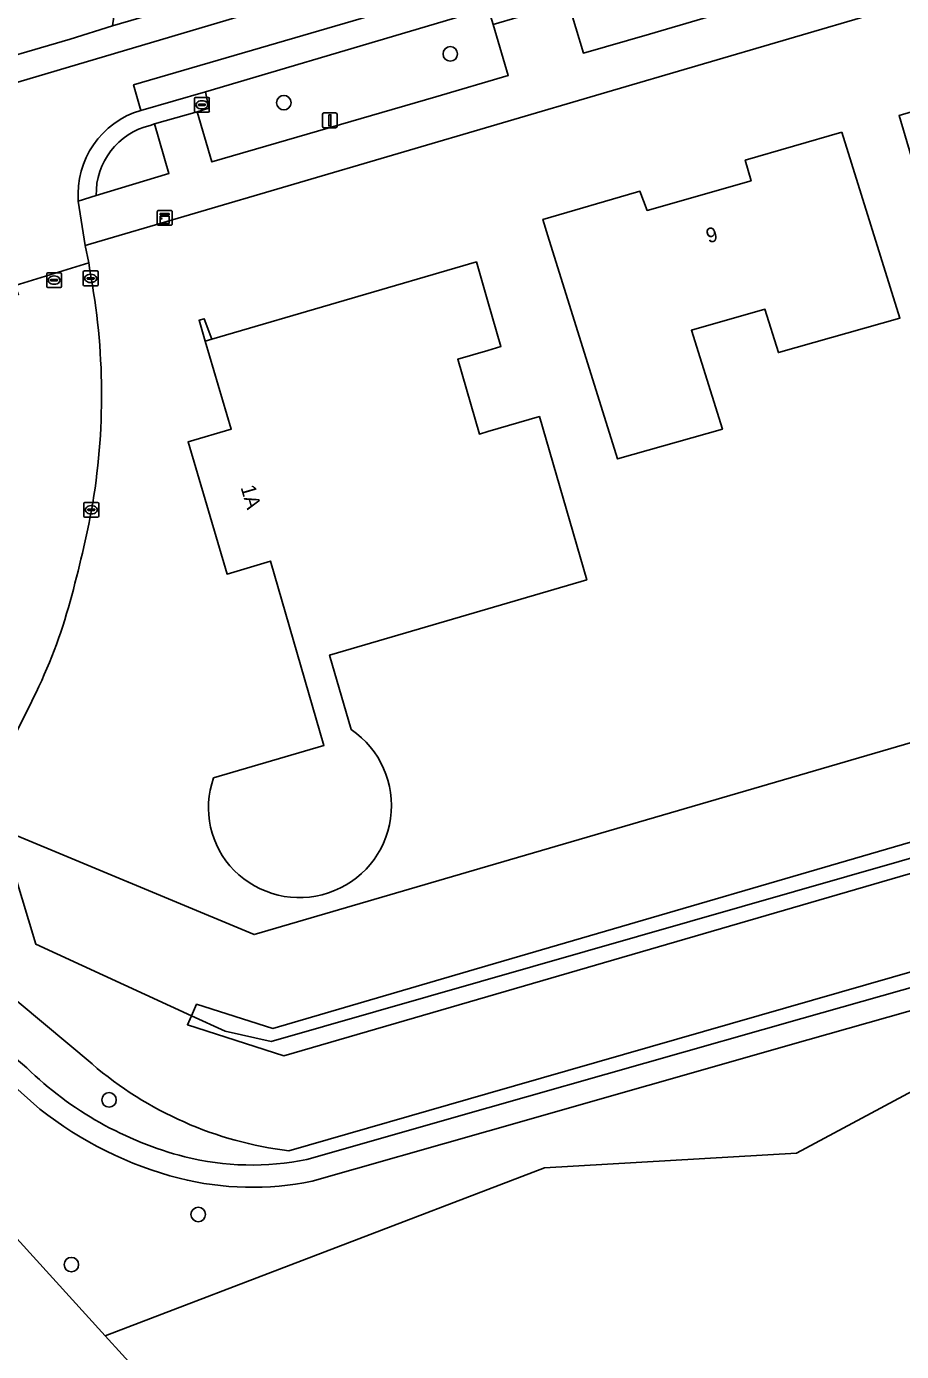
# Model space of a CAD drawing. Extents: x 162417 to 163722, y 384268 to 385417.
# Drawn here: x 163468.9 to 163527.9, y 384656 to 384745.4 of the extents above; entities that cross this region are included whole.
import ezdxf

# ---------------------------------------------------------------- set-up
doc = ezdxf.new("R2010")
doc.units = 0
for name, color, linetype in [('IMGEO_Berm_groen', 7, 'Continuous'), ('IMGEO_Boom', 7, 'Continuous'), ('IMGEO_Erf', 7, 'Continuous'), ('IMGEO_Groenvoorziening', 7, 'Continuous'), ('IMGEO_Hek', 7, 'Continuous'), ('IMGEO_Kast', 7, 'Continuous'), ('IMGEO_Kolk', 7, 'Continuous'), ('IMGEO_Lichtmast', 7, 'Continuous'), ('IMGEO_Loofbos', 7, 'Continuous'), ('IMGEO_Muur', 7, 'Continuous'), ('IMGEO_Pand', 7, 'Continuous'), ('IMGEO_Pand_nummerreeks', 7, 'Continuous'), ('IMGEO_Rijbaan_lokaal_gesloten', 7, 'Continuous'), ('IMGEO_Rijbaan_lokaal_open', 7, 'Continuous'), ('IMGEO_Rioolput', 7, 'Continuous'), ('IMGEO_Voetpad_halfverhard', 7, 'Continuous'), ('IMGEO_Voetpad_open', 7, 'Continuous')]:
    doc.layers.add(name, color=color, linetype=linetype)

msp = doc.modelspace()

# ---------------------------------------------------------------- linework, layer by layer
at = {"layer": 'IMGEO_Berm_groen'}
for points in [[(163636.076, 384719.268), (163604.001, 384703.281), (163500, 384673.376), (163486.574, 384669.515)], [(163487.79, 384668.925), (163500, 384672.407), (163521.193, 384678.452), (163552.082, 384687.194), (163591.372, 384698.303), (163635.045, 384710.81)], [(163469.772, 384672.33), (163467.865, 384674.003), (163466.183, 384675.435), (163461.935, 384678.823), (163460.408, 384679.673), (163457.666, 384674.338), (163458.848, 384673.73), (163458.908, 384673.806), (163474.172, 384657.022), (163503.834, 384668.371), (163520.825, 384669.345), (163543.475, 384681.474), (163585.432, 384691.917), (163602.43, 384671.194), (163617.872, 384681.245), (163635.32, 384692.539), (163632.434, 384696.611), (163652.863, 384709.886), (163655.792, 384705.79)], [(163635.486, 384709.376), (163591.783, 384696.861), (163552.49, 384685.751), (163521.603, 384677.009), (163500, 384670.848), (163488.146, 384667.467)], [(163473.287, 384675.375), (163461.78, 384684.985), (163460.076, 384681.575), (163462.751, 384680.085), (163467.155, 384676.576), (163468.874, 384675.113)]]:
    msp.add_lwpolyline(points, dxfattribs=at)
for centre, radius, start, end in [((163489.573, 384694.308), 24.974, 229.29889, 263.10303), ((163485.513, 384692.199), 23.849, 225.75806, 255.49991), ((163485.475, 384692.116), 25.26, 231.56339, 255.55058), ((163484.072, 384687.233), 18.682, 255.96559, 281.47848), ((163484.07, 384687.202), 20.152, 255.9315, 281.66822)]:
    msp.add_arc(centre, radius, start, end, dxfattribs=at)
at = {"layer": 'IMGEO_Boom'}
for centre in [(163497.464, 384743.572), (163486.231, 384740.279), (163474.433, 384672.949), (163480.452, 384665.213), (163471.889, 384661.827)]:
    msp.add_circle(centre, 0.489, dxfattribs=at)
at = {"layer": 'IMGEO_Erf'}
for points in [[(163629.015, 384762.166), (163620.015, 384779.318), (163597.399, 384769.395), (163594.343, 384768.075), (163593.786, 384767.999), (163590.832, 384766.733), (163590.746, 384767.004), (163574.261, 384760.525), (163544.894, 384751.808), (163508.033, 384740.986), (163472.811, 384730.645), (163473.066, 384729.467), (163473.133, 384728.955)], [(163469.126, 384699.679), (163464.448, 384690.322), (163467.143, 384691.226), (163484.237, 384684.113), (163500, 384688.721), (163580.363, 384712.213), (163579.87, 384714.065), (163582.836, 384714.854), (163583.309, 384713.074), (163598.787, 384717.599), (163632.332, 384732.289)], [(163481.491, 384694.688), (163488.938, 384696.87), (163485.327, 384709.323), (163482.399, 384708.451), (163479.772, 384717.378), (163482.678, 384718.232), (163480.924, 384724.171), (163480.506, 384725.586), (163480.859, 384725.689), (163481.368, 384724.301), (163499.226, 384729.531), (163500, 384726.861), (163500.884, 384723.812), (163500, 384723.553), (163497.967, 384722.958), (163499.432, 384717.903), (163500, 384718.069), (163503.481, 384719.089), (163506.678, 384708.066), (163500, 384706.11), (163489.324, 384702.984), (163490.784, 384697.946)], [(163477.053, 384616.061), (163494.178, 384625.448), (163492.655, 384633.034), (163488.848, 384640.395), (163490.386, 384642.261), (163485.646, 384644.406), (163474.172, 384657.022), (163458.908, 384673.806), (163458.848, 384673.73), (163448.112, 384652.334), (163445.562, 384648.482), (163444.229, 384646.468), (163441.62, 384642.927), (163440.661, 384641.624), (163437.621, 384637.821), (163433.577, 384633.672), (163432.556, 384632.606)]]:
    msp.add_lwpolyline(points, dxfattribs=at)
for points in [[(163558.578, 384709.211), (163553.846, 384707.813), (163553.43, 384709.225), (163551.319, 384710.367), (163549.229, 384717.44), (163550.382, 384719.545), (163549.6, 384722.195), (163545.76, 384721.061), (163544.393, 384721.804), (163541.553, 384731.414), (163537.905, 384730.335), (163537.06, 384730.795), (163536.808, 384731.65), (163530.588, 384729.813), (163527.752, 384739.412), (163536.382, 384741.968), (163536.686, 384740.923), (163539.505, 384741.75), (163539.254, 384742.814), (163547.888, 384745.38)], [(163523.883, 384738.298), (163527.817, 384725.738), (163519.616, 384723.401), (163518.698, 384726.33), (163513.738, 384724.916), (163515.83, 384718.238), (163508.762, 384716.225), (163504.043, 384731.291), (163503.719, 384732.392), (163510.026, 384734.234), (163510.259, 384734.302), (163510.744, 384733.005), (163517.766, 384735.006), (163517.37, 384736.387)]]:
    msp.add_lwpolyline(points, close=True, dxfattribs=at)
for centre, radius, start, end in [((163429.05, 384720.545), 44.879, 349.99788, 10.80117), ((163393.1, 384728.3), 81.64, 344.29547, 349.01972), ((163436.941, 384716.111), 36.137, 332.95289, 344.0848), ((163487.289, 384692.815), 6.208, 224.70933, 55.74245), ((163487.144, 384692.669), 6.003, 160.34696, 224.69511)]:
    msp.add_arc(centre, radius, start, end, dxfattribs=at)
at = {"layer": 'IMGEO_Groenvoorziening'}
for points in [[(163641.537, 384743.873), (163639.147, 384750), (163633.582, 384760.884), (163632.707, 384760.4), (163638.651, 384749.125), (163639.922, 384746.465), (163640.909, 384743.639), (163641.587, 384740.629), (163641.372, 384737.696), (163640.699, 384734.987), (163639.513, 384732.281), (163637.93, 384729.671), (163635.85, 384727.388), (163633.297, 384725.957), (163606.414, 384712.68), (163603.1, 384711.166), (163598.253, 384709.249), (163485.375, 384676.903), (163482.27, 384677.584), (163479.995, 384678.63), (163479.719, 384678.022), (163486.222, 384675.932), (163500, 384679.941), (163592.683, 384706.906)], [(163473.571, 384734.009), (163478.473, 384735.487), (163477.491, 384738.858), (163477.216, 384738.738)], [(163632.332, 384732.289), (163598.787, 384717.599), (163583.309, 384713.074), (163583.612, 384711.932), (163580.647, 384711.144), (163580.363, 384712.213), (163500, 384688.721), (163484.237, 384684.113), (163467.143, 384691.226), (163469.49, 384683.461), (163479.995, 384678.63), (163480.345, 384679.402), (163485.499, 384677.78), (163500, 384682.013), (163598.068, 384710.642)], [(163486.574, 384669.515), (163500, 384673.376), (163604.001, 384703.281), (163636.076, 384719.268)], [(163598.068, 384710.642), (163500, 384682.013), (163485.499, 384677.78), (163480.345, 384679.402), (163479.995, 384678.63), (163482.27, 384677.584), (163485.375, 384676.903), (163598.253, 384709.249)], [(163592.683, 384706.906), (163500, 384679.941), (163486.222, 384675.932), (163479.719, 384678.022), (163479.995, 384678.63), (163469.49, 384683.461), (163467.143, 384691.226), (163464.448, 384690.322), (163461.78, 384684.985), (163473.287, 384675.375)]]:
    msp.add_lwpolyline(points, dxfattribs=at)
for points in [[(163537.254, 384752.674), (163539.698, 384753.429), (163538.627, 384756.959), (163538.37, 384757.945), (163518.228, 384751.997), (163518.558, 384750.929), (163517.538, 384750.583), (163517.216, 384751.678), (163516.394, 384751.472), (163510.098, 384749.633), (163505.104, 384748.146), (163505.416, 384747.048), (163506.448, 384743.623), (163510.906, 384744.904)], [(163439.504, 384735.059), (163457.187, 384740.316), (163458.238, 384740.608), (163471.801, 384744.558), (163474.668, 384745.464), (163475.271, 384749.594), (163474.377, 384748.711), (163456.373, 384743.486), (163456.647, 384742.13), (163438.855, 384736.96)], [(163501.38, 384742.121), (163500.349, 384745.552), (163500.014, 384746.662), (163494.779, 384745.117), (163480.939, 384741.005), (163481.172, 384739.898), (163480.382, 384739.653), (163481.368, 384736.283), (163496.484, 384740.667)]]:
    msp.add_lwpolyline(points, close=True, dxfattribs=at)
for centre, radius, start, end in [((163478.282, 384734.147), 4.713, 103.07538, 181.67627), ((163489.573, 384694.308), 24.974, 229.29889, 263.10303)]:
    msp.add_arc(centre, radius, start, end, dxfattribs=at)
at = {"layer": 'IMGEO_Hek'}
for points in [[(163632.707, 384760.4), (163638.651, 384749.125), (163639.922, 384746.465), (163640.909, 384743.639), (163641.587, 384740.629), (163641.372, 384737.696), (163640.699, 384734.987), (163639.513, 384732.281), (163637.93, 384729.671), (163635.85, 384727.388), (163633.297, 384725.957), (163606.414, 384712.68), (163603.1, 384711.166), (163598.253, 384709.249), (163485.375, 384676.903), (163482.27, 384677.584), (163479.995, 384678.63)], [(163479.995, 384678.63), (163469.49, 384683.461), (163467.143, 384691.226)], [(163458.848, 384673.73), (163458.908, 384673.806), (163474.172, 384657.022)], [(163474.172, 384657.022), (163485.646, 384644.406), (163490.386, 384642.261)]]:
    msp.add_lwpolyline(points, dxfattribs=at)
at = {"layer": 'IMGEO_Kast'}
for p, q in [((163477.692, 384732.073), (163477.692, 384732.914)), ((163477.692, 384732.914), (163477.692, 384732.073)), ((163477.767, 384732.998), (163478.608, 384732.998)), ((163478.608, 384732.998), (163477.767, 384732.998)), ((163478.692, 384732.923), (163478.692, 384732.082)), ((163478.692, 384732.082), (163478.692, 384732.923)), ((163478.617, 384731.998), (163477.776, 384731.998)), ((163477.776, 384731.998), (163478.617, 384731.998))]:
    msp.add_line(p, q, dxfattribs=at)
for points in [[(163477.887, 384732.788), (163478.487, 384732.788), (163478.487, 384732.703), (163477.887, 384732.703), (163477.887, 384732.788)], [(163477.887, 384732.613), (163478.487, 384732.613), (163478.487, 384732.124), (163477.887, 384732.124), (163477.887, 384732.613)]]:
    msp.add_lwpolyline(points, dxfattribs=at)
msp.add_circle((163477.971, 384732.462), 0.0377, dxfattribs=at)
for centre, start, end in [((163477.77, 384732.92), 92.4484, 184.28452), ((163477.77, 384732.92), 92.4484, 184.28452), ((163478.614, 384732.92), 2.4484, 94.28452), ((163478.614, 384732.92), 2.4484, 94.28452), ((163477.77, 384732.076), 182.4484, 274.28452), ((163477.77, 384732.076), 182.4484, 274.28452), ((163478.614, 384732.076), 272.4484, 4.28452), ((163478.614, 384732.076), 272.4484, 4.28452)]:
    msp.add_arc(centre, 0.0779, start, end, dxfattribs=at)
at = {"layer": 'IMGEO_Kolk'}
for p, q in [((163480.276, 384740.633), (163481.128, 384740.633)), ((163480.201, 384739.707), (163480.201, 384740.559)), ((163480.46, 384740.127), (163480.46, 384740.139)), ((163480.898, 384740.09), (163480.5, 384740.09)), ((163480.503, 384740.176), (163480.901, 384740.176)), ((163480.712, 384739.853), (163480.687, 384739.853)), ((163480.689, 384740.413), (163480.714, 384740.413)), ((163480.944, 384740.139), (163480.944, 384740.127)), ((163481.202, 384740.559), (163481.202, 384739.707)), ((163481.128, 384739.633), (163480.276, 384739.633)), ((163472.694, 384727.989), (163472.694, 384728.841)), ((163472.769, 384728.915), (163473.621, 384728.915)), ((163472.953, 384728.409), (163472.953, 384728.421)), ((163473.391, 384728.372), (163472.993, 384728.372)), ((163472.996, 384728.458), (163473.394, 384728.458)), ((163473.205, 384728.135), (163473.18, 384728.135)), ((163473.182, 384728.695), (163473.207, 384728.695)), ((163473.437, 384728.421), (163473.437, 384728.409)), ((163473.695, 384728.841), (163473.695, 384727.989)), ((163473.621, 384727.915), (163472.769, 384727.915)), ((163472.735, 384712.365), (163472.735, 384713.217)), ((163472.81, 384713.291), (163473.662, 384713.291)), ((163473.223, 384713.071), (163473.248, 384713.071)), ((163473.736, 384713.217), (163473.736, 384712.365)), ((163473.662, 384712.291), (163472.81, 384712.291)), ((163472.994, 384712.785), (163472.994, 384712.797)), ((163473.432, 384712.748), (163473.034, 384712.748)), ((163473.037, 384712.834), (163473.435, 384712.834)), ((163473.246, 384712.511), (163473.221, 384712.511)), ((163473.478, 384712.797), (163473.478, 384712.785))]:
    msp.add_line(p, q, dxfattribs=at)
for points in [[(163480.276, 384740.633), (163481.128, 384740.633)], [(163480.201, 384739.707), (163480.201, 384740.559)], [(163481.202, 384740.559), (163481.202, 384739.707)], [(163481.128, 384739.633), (163480.276, 384739.633)], [(163472.694, 384727.989), (163472.694, 384728.841)], [(163472.769, 384728.915), (163473.621, 384728.915)], [(163473.695, 384728.841), (163473.695, 384727.989)], [(163473.621, 384727.915), (163472.769, 384727.915)], [(163472.735, 384712.365), (163472.735, 384713.217)], [(163472.81, 384713.291), (163473.662, 384713.291)], [(163473.736, 384713.217), (163473.736, 384712.365)], [(163473.662, 384712.291), (163472.81, 384712.291)]]:
    msp.add_lwpolyline(points, dxfattribs=at)
for centre, radius, start, end in [((163480.278, 384740.557), 0.0765, 91.55205, 178.44795), ((163480.278, 384740.557), 0.0765, 91.55205, 178.44795), ((163481.126, 384740.557), 0.0765, 1.55205, 88.44795), ((163481.126, 384740.557), 0.0765, 1.55205, 88.44795), ((163480.278, 384739.709), 0.0765, 181.55205, 268.44795), ((163480.278, 384739.709), 0.0765, 181.55205, 268.44795), ((163480.5, 384740.136), 0.0403, 85.87752, 175.75265), ((163480.497, 384740.126), 0.0366, 178.93798, 274.71019), ((163480.901, 384740.133), 0.043, 264.86636, 352.45326), ((163480.905, 384740.138), 0.0386, 1.73085, 96.63898), ((163481.126, 384739.709), 0.0765, 271.55205, 358.44795), ((163481.126, 384739.709), 0.0765, 271.55205, 358.44795), ((163472.771, 384728.839), 0.0765, 91.55205, 178.44795), ((163472.771, 384728.839), 0.0765, 91.55205, 178.44795), ((163472.993, 384728.418), 0.0403, 85.87752, 175.75265), ((163472.99, 384728.408), 0.0366, 178.93798, 274.71019), ((163473.394, 384728.415), 0.043, 264.86636, 352.45326), ((163473.398, 384728.42), 0.0386, 1.73085, 96.63898), ((163473.619, 384728.839), 0.0765, 1.55205, 88.44795), ((163473.619, 384728.839), 0.0765, 1.55205, 88.44795), ((163472.771, 384727.991), 0.0765, 181.55205, 268.44795), ((163472.771, 384727.991), 0.0765, 181.55205, 268.44795), ((163473.619, 384727.991), 0.0765, 271.55205, 358.44795), ((163473.619, 384727.991), 0.0765, 271.55205, 358.44795), ((163472.812, 384713.215), 0.0765, 91.55205, 178.44795), ((163472.812, 384713.215), 0.0765, 91.55205, 178.44795), ((163473.66, 384713.215), 0.0765, 1.55205, 88.44795), ((163473.66, 384713.215), 0.0765, 1.55205, 88.44795), ((163472.812, 384712.367), 0.0765, 181.55205, 268.44795), ((163472.812, 384712.367), 0.0765, 181.55205, 268.44795), ((163473.034, 384712.794), 0.0403, 85.87752, 175.75265), ((163473.031, 384712.784), 0.0366, 178.93798, 274.71019), ((163473.435, 384712.791), 0.043, 264.86636, 352.45326), ((163473.439, 384712.796), 0.0386, 1.73085, 96.63898), ((163473.66, 384712.367), 0.0765, 271.55205, 358.44795), ((163473.66, 384712.367), 0.0765, 271.55205, 358.44795)]:
    msp.add_arc(centre, radius, start, end, dxfattribs=at)
for centre, major_axis, ratio, start_param, end_param in [((163480.688, 384740.133), (-0.387, 0.002), 0.722429, 4.712389, 7.853982), ((163480.713, 384740.133), (-0.39, 0.002), 0.717154, 1.570796, 4.712389), ((163473.181, 384728.415), (-0.387, 0.002), 0.722429, 4.712389, 7.853982), ((163473.206, 384728.415), (-0.39, 0.002), 0.717154, 1.570796, 4.712389), ((163473.222, 384712.791), (-0.387, 0.002), 0.722429, 4.712389, 7.853982), ((163473.247, 384712.791), (-0.39, 0.002), 0.717154, 1.570796, 4.712389)]:
    msp.add_ellipse(centre, major_axis=major_axis, ratio=ratio, start_param=start_param, end_param=end_param, dxfattribs=at)
at = {"layer": 'IMGEO_Lichtmast'}
for p, q in [((163488.838, 384738.685), (163488.838, 384739.485)), ((163488.838, 384739.485), (163488.838, 384738.685)), ((163488.938, 384739.585), (163489.728, 384739.585)), ((163489.728, 384739.585), (163488.938, 384739.585)), ((163489.828, 384739.485), (163489.828, 384738.685)), ((163489.828, 384738.685), (163489.828, 384739.485)), ((163489.728, 384738.585), (163488.938, 384738.585)), ((163488.938, 384738.585), (163489.728, 384738.585))]:
    msp.add_line(p, q, dxfattribs=at)
msp.add_lwpolyline([(163489.258, 384739.46), (163489.408, 384739.46), (163489.408, 384738.71), (163489.258, 384738.71), (163489.258, 384739.46)], dxfattribs=at)
for centre, start, end in [((163488.938, 384739.485), 90, 180), ((163488.938, 384739.485), 90, 180), ((163489.728, 384739.485), 0, 90), ((163489.728, 384739.485), 360, 90), ((163488.938, 384738.685), 180, 270), ((163488.938, 384738.685), 180, 270), ((163489.728, 384738.685), 270, 0), ((163489.728, 384738.685), 270, 0)]:
    msp.add_arc(centre, 0.1, start, end, dxfattribs=at)
at = {"layer": 'IMGEO_Loofbos'}
msp.add_lwpolyline([(163569.274, 384649.613), (163602.43, 384671.194), (163585.432, 384691.917), (163543.475, 384681.474), (163520.825, 384669.345), (163503.834, 384668.371), (163474.172, 384657.022), (163485.646, 384644.406), (163490.386, 384642.261), (163491.424, 384643.521), (163497.02, 384643.898), (163499.165, 384642.95), (163500, 384641.79), (163502.448, 384638.391), (163510.054, 384621.502), (163508.242, 384618.879), (163510.332, 384616.812), (163511.147, 384615.916), (163522.824, 384622.528), (163544.377, 384634.733), (163557.356, 384642.39)], dxfattribs=at)
at = {"layer": 'IMGEO_Muur'}
msp.add_lwpolyline([(163480.924, 384724.171), (163481.368, 384724.301), (163480.859, 384725.689), (163480.506, 384725.586)], close=True, dxfattribs=at)
at = {"layer": 'IMGEO_Pand'}
for points in [[(163558.578, 384709.211), (163547.888, 384745.38), (163539.254, 384742.814), (163539.505, 384741.75), (163536.686, 384740.923), (163536.382, 384741.968), (163527.752, 384739.412), (163530.588, 384729.813), (163536.808, 384731.65), (163537.06, 384730.795), (163537.905, 384730.335), (163541.553, 384731.414), (163544.393, 384721.804), (163545.76, 384721.061), (163549.6, 384722.195), (163550.382, 384719.545), (163549.229, 384717.44), (163551.319, 384710.367), (163553.43, 384709.225), (163553.846, 384707.813)], [(163523.883, 384738.298), (163517.37, 384736.387), (163517.766, 384735.006), (163510.744, 384733.005), (163510.259, 384734.302), (163510.026, 384734.234), (163503.719, 384732.392), (163504.043, 384731.291), (163508.762, 384716.225), (163515.83, 384718.238), (163513.738, 384724.916), (163518.698, 384726.33), (163519.616, 384723.401), (163527.817, 384725.738)]]:
    msp.add_lwpolyline(points, close=True, dxfattribs=at)
msp.add_lwpolyline([(163490.784, 384697.946), (163489.324, 384702.984), (163500, 384706.11), (163506.678, 384708.066), (163503.481, 384719.089), (163500, 384718.069), (163499.432, 384717.903), (163497.967, 384722.958), (163500, 384723.553), (163500.884, 384723.812), (163500, 384726.861), (163499.226, 384729.531), (163481.368, 384724.301), (163480.924, 384724.171), (163482.678, 384718.232), (163479.772, 384717.378), (163482.399, 384708.451), (163485.327, 384709.323), (163488.938, 384696.87), (163481.491, 384694.688)], dxfattribs=at)
for centre, radius, start, end in [((163487.289, 384692.815), 6.208, 224.70933, 55.74245), ((163487.144, 384692.669), 6.003, 160.34696, 224.69511)]:
    msp.add_arc(centre, radius, start, end, dxfattribs=at)
at = {"layer": 'IMGEO_Rijbaan_lokaal_gesloten'}
for points in [[(163500.014, 384746.662), (163505.104, 384748.146), (163510.098, 384749.633), (163516.394, 384751.472), (163515.925, 384753.114), (163476.086, 384741.478), (163476.579, 384739.761), (163480.939, 384741.005), (163494.779, 384745.117)], [(163458.698, 384738.832), (163498.636, 384750.683), (163498.255, 384752.351), (163474.668, 384745.464), (163471.801, 384744.558), (163458.238, 384740.608)]]:
    msp.add_lwpolyline(points, close=True, dxfattribs=at)
at = {"layer": 'IMGEO_Rijbaan_lokaal_open'}
for points in [[(163476.579, 384739.761), (163476.086, 384741.478), (163515.925, 384753.114), (163514.748, 384757.246)], [(163498.255, 384752.351), (163498.636, 384750.683), (163458.698, 384738.832), (163459.879, 384734.796)], [(163466.728, 384731.901), (163467.144, 384731.042), (163467.804, 384729.044), (163468.105, 384727.941), (163473.066, 384729.467), (163472.811, 384730.645), (163472.358, 384733.628)], [(163473.133, 384728.955), (163473.066, 384729.467), (163468.105, 384727.941), (163468.155, 384727.738), (163468.33, 384727.282)], [(163448.271, 384657.924), (163459.405, 384680.232), (163460.076, 384681.575), (163461.78, 384684.985), (163464.448, 384690.322), (163469.126, 384699.679)]]:
    msp.add_lwpolyline(points, dxfattribs=at)
for centre, radius, start, end in [((163478.258, 384734.086), 5.918, 106.48511, 184.43998), ((163429.05, 384720.545), 44.879, 349.99788, 10.80117), ((163393.1, 384728.3), 81.64, 344.29547, 349.01972), ((163436.941, 384716.111), 36.137, 332.95289, 344.0848)]:
    msp.add_arc(centre, radius, start, end, dxfattribs=at)
at = {"layer": 'IMGEO_Rioolput'}
for p, q in [((163470.226, 384727.871), (163470.226, 384728.723)), ((163470.301, 384728.797), (163471.153, 384728.797)), ((163470.485, 384728.291), (163470.485, 384728.303)), ((163470.923, 384728.254), (163470.525, 384728.254)), ((163470.528, 384728.34), (163470.926, 384728.34)), ((163470.714, 384728.577), (163470.739, 384728.577)), ((163470.969, 384728.303), (163470.969, 384728.291)), ((163471.227, 384728.723), (163471.227, 384727.871)), ((163471.153, 384727.797), (163470.301, 384727.797)), ((163470.737, 384728.017), (163470.712, 384728.017))]:
    msp.add_line(p, q, dxfattribs=at)
for points in [[(163470.226, 384727.871), (163470.226, 384728.723)], [(163470.301, 384728.797), (163471.153, 384728.797)], [(163471.227, 384728.723), (163471.227, 384727.871)], [(163471.153, 384727.797), (163470.301, 384727.797)]]:
    msp.add_lwpolyline(points, dxfattribs=at)
for centre, radius, start, end in [((163470.303, 384728.721), 0.0765, 91.55205, 178.44795), ((163470.303, 384728.721), 0.0765, 91.55205, 178.44795), ((163470.525, 384728.3), 0.0403, 85.87752, 175.75265), ((163470.522, 384728.29), 0.0366, 178.93798, 274.71019), ((163470.926, 384728.297), 0.043, 264.86636, 352.45326), ((163470.93, 384728.302), 0.0386, 1.73085, 96.63898), ((163471.151, 384728.721), 0.0765, 1.55205, 88.44795), ((163471.151, 384728.721), 0.0765, 1.55205, 88.44795), ((163470.303, 384727.873), 0.0765, 181.55205, 268.44795), ((163470.303, 384727.873), 0.0765, 181.55205, 268.44795), ((163471.151, 384727.873), 0.0765, 271.55205, 358.44795), ((163471.151, 384727.873), 0.0765, 271.55205, 358.44795)]:
    msp.add_arc(centre, radius, start, end, dxfattribs=at)
for centre, major_axis, ratio, start_param, end_param in [((163470.713, 384728.297), (-0.387, 0.002), 0.722429, 4.712389, 7.853982), ((163470.738, 384728.297), (-0.39, 0.002), 0.717154, 1.570796, 4.712389)]:
    msp.add_ellipse(centre, major_axis=major_axis, ratio=ratio, start_param=start_param, end_param=end_param, dxfattribs=at)
at = {"layer": 'IMGEO_Voetpad_halfverhard'}
for points in [[(163635.045, 384710.81), (163591.372, 384698.303), (163552.082, 384687.194), (163521.193, 384678.452), (163500, 384672.407), (163487.79, 384668.925)], [(163488.146, 384667.467), (163500, 384670.848), (163521.603, 384677.009), (163552.49, 384685.751), (163591.783, 384696.861), (163635.486, 384709.376)], [(163468.874, 384675.113), (163467.155, 384676.576), (163462.751, 384680.085), (163460.076, 384681.575), (163459.405, 384680.232), (163460.408, 384679.673), (163461.935, 384678.823), (163466.183, 384675.435), (163467.865, 384674.003), (163469.772, 384672.33)]]:
    msp.add_lwpolyline(points, dxfattribs=at)
for centre, radius, start, end in [((163485.513, 384692.199), 23.849, 225.75806, 255.49991), ((163485.475, 384692.116), 25.26, 231.56339, 255.55058), ((163484.072, 384687.233), 18.682, 255.96559, 281.47848), ((163484.07, 384687.202), 20.152, 255.9315, 281.66822)]:
    msp.add_arc(centre, radius, start, end, dxfattribs=at)
at = {"layer": 'IMGEO_Voetpad_open'}
for points in [[(163537.254, 384752.674), (163510.906, 384744.904), (163506.448, 384743.623), (163505.416, 384747.048), (163500.349, 384745.552), (163501.38, 384742.121), (163496.484, 384740.667), (163481.368, 384736.283), (163480.382, 384739.653), (163477.491, 384738.858), (163478.473, 384735.487), (163473.571, 384734.009), (163472.358, 384733.628), (163472.811, 384730.645), (163508.033, 384740.986), (163544.894, 384751.808)], [(163477.216, 384738.738), (163477.491, 384738.858), (163480.382, 384739.653), (163481.172, 384739.898), (163480.939, 384741.005), (163476.579, 384739.761)], [(163472.358, 384733.628), (163473.571, 384734.009)]]:
    msp.add_lwpolyline(points, dxfattribs=at)
for centre, radius, start, end in [((163478.258, 384734.086), 5.918, 106.48511, 184.43998), ((163478.282, 384734.147), 4.713, 103.07538, 181.67627)]:
    msp.add_arc(centre, radius, start, end, dxfattribs=at)

# ---------------------------------------------------------------- texts
at = {"layer": 'IMGEO_Pand_nummerreeks'}
for s, rotation, p in [('9', 15.90551, (163514.889, 384730.776)), ('1A', 286.39784, (163483.302, 384714.31))]:
    msp.add_text(s, height=1, rotation=rotation, dxfattribs=at).set_placement(p)

doc.saveas('drawing.dxf')
